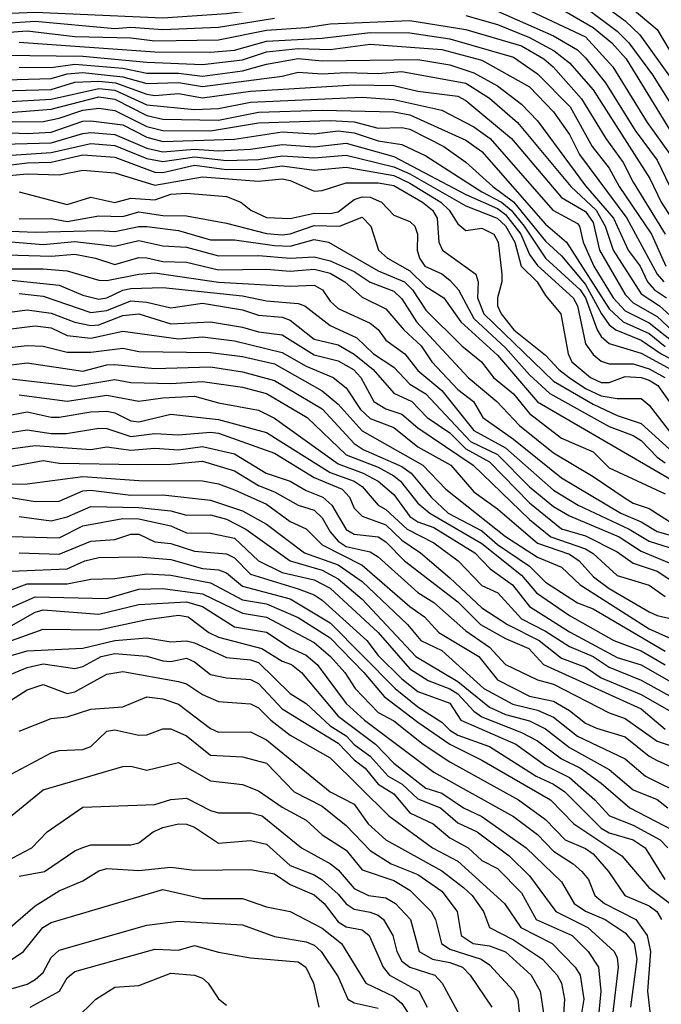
# Model space of a CAD drawing. Header units: metres. Extents: x -51132 to -49532, y -231222 to -229437.
# Tile 579 of 656: x -49889 to -49849, y -230096 to -230034. Entities that reach past the tile are written whole.
import ezdxf

# ---------------------------------------------------------------- set-up
doc = ezdxf.new("R2010")
doc.units = ezdxf.units.M
for name, color, linetype in [('CONTOUR_HALF', 8, 'Continuous'), ('CONTOUR_INDEX', 1, 'Continuous'), ('CONTOUR_INTER', 3, 'Continuous')]:
    doc.layers.add(name, color=color, linetype=linetype)

msp = doc.modelspace()

# ---------------------------------------------------------------- linework, layer by layer
at = {"layer": 'CONTOUR_HALF'}
for points, elevation in [([(-49915.08, -230033.567), (-49911.58, -230032.895), (-49910.58, -230032.543), (-49909.08, -230032.316), (-49904.58, -230031.211), (-49901.58, -230031.019), (-49899.08, -230030.362), (-49898.58, -230030.344), (-49896.08, -230031.328), (-49895.08, -230031.529), (-49890.58, -230031.125), (-49889.08, -230031.221), (-49884.08, -230031.063), (-49875.58, -230030.111), (-49871.08, -230028.813), (-49869.58, -230028.554), (-49868.58, -230028.242), (-49866.58, -230028.094), (-49862.08, -230028.153), (-49858.58, -230028.991), (-49856.08, -230029.868), (-49852.08, -230031.871), (-49849.08, -230034.412), (-49848.29, -230035.759)], 46.5), ([(-49915.58, -230034.713), (-49913.58, -230034.585), (-49912.08, -230034.273), (-49910.08, -230034.083), (-49907.127, -230035.259), (-49906.08, -230035.267), (-49901.58, -230034.416), (-49896.58, -230033.147), (-49894.08, -230032.82), (-49891.08, -230032.146), (-49881.58, -230031.687), (-49878.58, -230031.399), (-49875.58, -230031.023), (-49872.58, -230030.367), (-49870.08, -230030.204), (-49866.08, -230029.69), (-49863.08, -230029.788), (-49861.58, -230029.979), (-49855.58, -230032.028), (-49853.58, -230033.026), (-49851.58, -230034.529), (-49850.845, -230035.259), (-49849.365, -230037.259), (-49846.868, -230041.259)], 47.5), ([(-49917.08, -230039.148), (-49913.58, -230037.918), (-49908.08, -230036.556), (-49906.08, -230036.371), (-49902.08, -230035.456), (-49896.08, -230033.771), (-49894.08, -230033.567), (-49890.58, -230032.875), (-49886.58, -230032.794), (-49879.58, -230032.905), (-49873.08, -230032.301), (-49868.58, -230031.609), (-49865.08, -230031.365), (-49862.58, -230031.522), (-49858.065, -230032.759), (-49853.58, -230034.885), (-49851.848, -230036.759), (-49849.704, -230040.259), (-49848.27, -230042.259)], 48.5), ([(-49920.58, -230042.169), (-49914.08, -230038.978), (-49911.08, -230038.096), (-49909.58, -230037.842), (-49907.58, -230037.293), (-49905.58, -230037.19), (-49902.58, -230036.788), (-49898.58, -230035.548), (-49897.08, -230034.949), (-49893.08, -230034.22), (-49888.08, -230033.89), (-49883.08, -230034.342), (-49882.08, -230034.276), (-49880.08, -230034.411), (-49876.58, -230034.269), (-49873.08, -230033.711)], 49.5), ([(-49861.08, -230033.53), (-49859.08, -230034.101), (-49857.08, -230034.908), (-49855.527, -230035.759), (-49854.58, -230036.497), (-49853.08, -230038.208), (-49849.53, -230043.759), (-49848.828, -230045.259), (-49848.184, -230046.259)], 49.5), ([(-49889.08, -230035.2), (-49880.58, -230035.807), (-49877.08, -230035.847), (-49875.58, -230035.707), (-49873.58, -230035.154), (-49870.08, -230034.961), (-49867.08, -230034.597), (-49864.58, -230034.631), (-49862.08, -230035.011), (-49858.08, -230036.147), (-49856.58, -230037.19), (-49854.535, -230039.259), (-49853.145, -230041.759), (-49852.08, -230043.111), (-49851.452, -230044.259), (-49849.441, -230047.259), (-49848.537, -230049.259)], 50.5), ([(-49889.08, -230036.774), (-49887.08, -230036.804), (-49885.58, -230036.598), (-49882.58, -230036.844), (-49881.08, -230037.158), (-49879.08, -230037.159), (-49877.58, -230037.341), (-49875.08, -230037.003), (-49873.58, -230036.581), (-49871.58, -230036.243), (-49870.08, -230036.386), (-49864.08, -230036.294), (-49862.08, -230036.637), (-49860.58, -230037.125), (-49859.08, -230037.948), (-49857.58, -230039.103), (-49856.58, -230040.155), (-49853.58, -230044.228), (-49851.824, -230046.259), (-49850.891, -230048.259), (-49850.139, -230049.259), (-49849.677, -230050.259), (-49849.244, -230050.759), (-49848.489, -230051.259)], 51.5), ([(-49892.58, -230038.329), (-49887.08, -230038.171), (-49885.58, -230037.712), (-49884.08, -230037.659), (-49883.037, -230037.759), (-49881.08, -230038.478), (-49880.58, -230038.548), (-49879.08, -230038.421), (-49877.58, -230038.711), (-49874.58, -230038.277), (-49868.08, -230037.882), (-49865.58, -230037.93), (-49864.08, -230038.295), (-49861.58, -230038.606), (-49861.08, -230038.87), (-49858.213, -230041.259), (-49855.08, -230044.964), (-49853.58, -230045.838), (-49853.08, -230046.531), (-49852.693, -230048.259), (-49851.08, -230051.043), (-49850.58, -230051.572), (-49849.08, -230052.429), (-49848.08, -230053.364)], 52.5), ([(-49892.08, -230039.802), (-49887.08, -230039.416), (-49884.08, -230038.638), (-49883.08, -230038.792), (-49881.08, -230039.81), (-49880.08, -230040.046), (-49876.58, -230040.111), (-49874.08, -230039.603), (-49870.08, -230039.477), (-49865.58, -230039.59), (-49864.58, -230039.774), (-49861.08, -230041.363), (-49860.08, -230042.076), (-49856.08, -230046.626), (-49854.757, -230047.759), (-49852.08, -230051.947), (-49851.213, -230052.759), (-49849.58, -230053.486), (-49848.58, -230054.31)], 53.5), ([(-49890.08, -230040.878), (-49888.58, -230040.951), (-49887.08, -230040.851), (-49885.08, -230040.175), (-49884.58, -230040.136), (-49882.58, -230040.406), (-49881.08, -230041.166), (-49880.08, -230041.44), (-49875.58, -230041.302), (-49872.58, -230040.833), (-49870.58, -230040.97), (-49869.08, -230040.777), (-49868.08, -230040.894), (-49866.58, -230041.408), (-49865.08, -230041.631), (-49863.58, -230042.351), (-49860.08, -230044.601), (-49858.831, -230045.259), (-49858.226, -230045.759), (-49857.409, -230046.759), (-49856.084, -230048.759), (-49853.91, -230050.759), (-49853.576, -230051.259), (-49852.837, -230053.259), (-49852.58, -230053.689), (-49852.08, -230054.112), (-49850.08, -230054.716), (-49848.191, -230055.759)], 54.5), ([(-49889.58, -230042.292), (-49887.08, -230042.138), (-49884.58, -230041.568), (-49883.08, -230041.7), (-49881.08, -230042.513), (-49880.08, -230042.707), (-49878.08, -230042.395), (-49876.08, -230042.633), (-49874.08, -230042.565), (-49872.58, -230042.341), (-49870.58, -230042.478), (-49868.58, -230042.306), (-49865.58, -230043.029), (-49864.58, -230043.478), (-49861.08, -230045.485), (-49859.101, -230046.259), (-49858.58, -230046.745), (-49858.004, -230047.759), (-49857.61, -230049.259), (-49856.611, -230050.259), (-49856.08, -230051.109), (-49855.115, -230052.259), (-49854.659, -230054.759), (-49854.423, -230055.259), (-49853.25, -230056.259), (-49852.58, -230056.569), (-49852.08, -230056.566), (-49851.08, -230056.18), (-49850.08, -230056.241), (-49849.58, -230056.426), (-49849.042, -230056.759), (-49847.58, -230058.815)], 55.5), ([(-49891.752, -230043.759), (-49888.58, -230043.462), (-49886.58, -230043.53), (-49885.08, -230043.247), (-49883.08, -230043.419), (-49880.58, -230044.176), (-49877.58, -230043.657), (-49874.08, -230043.923), (-49872.58, -230043.792), (-49872.08, -230043.896), (-49870.58, -230044.561), (-49870.08, -230044.524), (-49868.58, -230044.03), (-49866.58, -230044.041), (-49865.58, -230044.195), (-49863.785, -230045.259), (-49863.169, -230045.759), (-49862.867, -230046.259), (-49862.761, -230047.759), (-49862.541, -230048.259), (-49860.456, -230049.759), (-49860.29, -230050.259), (-49860.349, -230051.259), (-49859.948, -230052.259), (-49855.58, -230056.481), (-49853.08, -230057.915), (-49851.58, -230058.637), (-49850.08, -230059.148), (-49848.08, -230060.967)], 56.5), ([(-49889.08, -230046.286), (-49887.08, -230046.283), (-49886.08, -230046.46), (-49884.08, -230046.113), (-49882.58, -230046.153), (-49881.58, -230045.848), (-49880.08, -230046.082), (-49878.58, -230046.097), (-49876.08, -230046.576), (-49873.58, -230047.222), (-49872.58, -230047.293), (-49872.08, -230047.245), (-49870.58, -230046.724), (-49869.002, -230046.759), (-49867.58, -230046.185), (-49867.036, -230046.759), (-49866.545, -230048.259), (-49865.992, -230048.759), (-49864.58, -230049.562), (-49863.58, -230050.532), (-49862.449, -230051.259), (-49861.388, -230052.759), (-49859.08, -230054.85), (-49856.58, -230057.771), (-49846.58, -230063.588)], 57.5), ([(-49890.08, -230047.698), (-49887.58, -230047.899), (-49885.58, -230047.71), (-49883.08, -230048.011), (-49881.58, -230047.662), (-49880.08, -230047.981), (-49878.58, -230048.067), (-49876.58, -230048.616), (-49874.08, -230048.596), (-49872.08, -230048.755), (-49870.58, -230048.686), (-49869.58, -230048.932), (-49868.08, -230049.59), (-49867.08, -230050.265), (-49865.58, -230050.833), (-49865.08, -230051.315), (-49864.157, -230052.759), (-49860.935, -230056.259), (-49859.126, -230057.759), (-49857.703, -230059.259), (-49855.58, -230060.974), (-49853.08, -230062.46), (-49851.08, -230063.825), (-49850.58, -230064.132), (-49849.58, -230064.479), (-49848.08, -230065.428)], 58.5), ([(-49890.58, -230049.436), (-49887.58, -230049.435), (-49886.08, -230049.56), (-49884.08, -230050.134), (-49883.58, -230050.171), (-49881.58, -230049.759), (-49880.58, -230049.679), (-49876.58, -230050.274), (-49872.08, -230050.511), (-49870.58, -230050.451), (-49870.065, -230050.759), (-49869.58, -230051.468), (-49869.08, -230051.918), (-49867.08, -230052.851), (-49866.58, -230053.239), (-49866.08, -230053.909), (-49864.908, -230054.759), (-49864.08, -230055.802), (-49862.58, -230057.075), (-49860.58, -230059.571), (-49858.58, -230060.669), (-49855.58, -230063.321), (-49854.039, -230064.259), (-49850.83, -230065.759), (-49849.58, -230066.528), (-49847.08, -230067.322)], 59.5), ([(-49889.08, -230050.981), (-49887.58, -230051.156), (-49884.58, -230052.173), (-49883.58, -230052.048), (-49882.08, -230051.444), (-49881.08, -230051.528), (-49879.58, -230051.887), (-49877.58, -230051.589), (-49875.08, -230052), (-49874.08, -230052.34), (-49872.58, -230052.458), (-49872.08, -230052.644), (-49870.58, -230053.841), (-49869.08, -230054.197), (-49868.08, -230054.79), (-49866.888, -230055.759), (-49865.58, -230057.241), (-49864.468, -230057.759), (-49863.492, -230058.759), (-49862.08, -230059.716), (-49861.08, -230060.72), (-49859.58, -230061.535), (-49857.08, -230064.113), (-49855.08, -230065.754), (-49853.58, -230066.196), (-49851.58, -230067.199), (-49850.58, -230067.892), (-49849.08, -230068.413), (-49847.08, -230069.724)], 60.5), ([(-49889.58, -230053.204), (-49888.08, -230053.015), (-49887.08, -230053.126), (-49886.08, -230053.607), (-49884.58, -230053.782), (-49882.58, -230053.353), (-49879.08, -230053.822), (-49877.58, -230053.71), (-49875.58, -230053.943), (-49872.58, -230054.684), (-49871.08, -230055.543), (-49869.388, -230056.259), (-49868.58, -230056.901), (-49867.688, -230058.259), (-49867.08, -230058.831), (-49865.58, -230059.395), (-49864.08, -230060.606), (-49862.012, -230061.759), (-49860.58, -230063.431), (-49859.08, -230064.483), (-49856.58, -230066.645), (-49854.58, -230067.33), (-49853.959, -230067.759), (-49853.061, -230068.759), (-49852.08, -230069.493), (-49849.58, -230070.948), (-49849.08, -230071.192), (-49848.08, -230071.424)], 61.5), ([(-49891.08, -230055.64), (-49888.58, -230055.327), (-49885.08, -230055.862), (-49883.58, -230055.449), (-49883.08, -230055.43), (-49880.58, -230055.678), (-49877.08, -230055.572), (-49875.08, -230055.894), (-49873.08, -230056.448), (-49870.08, -230058.219), (-49868.08, -230060.394), (-49867.514, -230060.759), (-49865.08, -230061.828), (-49864.511, -230062.259), (-49863.243, -230063.759), (-49862.176, -230064.759), (-49860.08, -230065.882), (-49859.08, -230066.739), (-49857.08, -230068.091), (-49856.08, -230069.086), (-49854.08, -230070.382), (-49853.079, -230070.759), (-49848.58, -230073.433)], 62.5), ([(-49889.08, -230057.341), (-49886.08, -230057.745), (-49883.58, -230057.361), (-49881.58, -230057.73), (-49880.08, -230057.521), (-49878.08, -230057.433), (-49876.58, -230057.845), (-49874.08, -230058.294), (-49873.08, -230058.807), (-49869.08, -230061.676), (-49867.51, -230062.259), (-49866.577, -230062.759), (-49865.58, -230063.595), (-49864.58, -230064.983), (-49864.08, -230065.302), (-49863.08, -230065.665), (-49860.512, -230067.259), (-49859.539, -230068.259), (-49858.157, -230069.259), (-49857.08, -230070.63), (-49854.58, -230072.205), (-49851.58, -230073.813), (-49850.08, -230074.283), (-49848.08, -230075.43)], 63.5), ([(-49890.58, -230059.849), (-49888.58, -230059.533), (-49887.08, -230059.758), (-49886.116, -230059.759), (-49884.08, -230059.421), (-49883.58, -230059.444), (-49882.08, -230059.96), (-49880.58, -230059.765), (-49879.08, -230059.852), (-49877.08, -230059.68), (-49876.58, -230059.75), (-49873.08, -230060.993), (-49870.58, -230062.52), (-49868.818, -230063.259), (-49868.36, -230063.759), (-49868.08, -230064.448), (-49867.58, -230064.961), (-49866.08, -230065.497), (-49865.08, -230066.453), (-49863.909, -230067.259), (-49862.08, -230068.832), (-49860.08, -230070.694), (-49858.469, -230071.759), (-49856.469, -230072.759), (-49855.08, -230073.873), (-49853.58, -230074.432), (-49852.58, -230075.103), (-49850.08, -230076.148), (-49848.08, -230077.288)], 64.5), ([(-49890.08, -230061.916), (-49887.58, -230061.457), (-49886.58, -230061.618), (-49881.58, -230061.707), (-49879.58, -230061.689), (-49877.58, -230061.493), (-49875.58, -230062.109), (-49874.08, -230063.03), (-49873.08, -230063.434), (-49871.58, -230064.268), (-49870.58, -230064.575), (-49870.08, -230065.048), (-49869.58, -230065.939), (-49869.08, -230066.52), (-49868.58, -230066.858), (-49867.08, -230067.182), (-49866.58, -230067.499), (-49864.08, -230069.743), (-49863.08, -230070.378), (-49861.08, -230072.147), (-49859.58, -230073.176), (-49858.58, -230074.266), (-49856.58, -230075.214), (-49855.58, -230075.487), (-49852.08, -230077.283), (-49851.08, -230077.646), (-49849.08, -230079.079), (-49847.58, -230079.568)], 65.5), ([(-49889.58, -230063.785), (-49888.08, -230064.04), (-49886.58, -230064.008), (-49885.08, -230063.354), (-49884.58, -230063.316), (-49882.08, -230063.64), (-49880.08, -230063.618), (-49877.08, -230063.954), (-49875.08, -230064.62), (-49873.58, -230065.455), (-49871.179, -230067.259), (-49869.08, -230068.01), (-49867.58, -230069.06), (-49864.741, -230071.759), (-49863.893, -230072.759), (-49862.58, -230073.377), (-49859.943, -230075.759), (-49858.134, -230076.759), (-49856.58, -230077.117), (-49855.58, -230077.558), (-49854.08, -230078.766), (-49851.08, -230080.185), (-49849.803, -230081.259), (-49844.793, -230083.759)], 66.5), ([(-49889.58, -230066.224), (-49886.58, -230066.304), (-49885.08, -230065.562), (-49882.58, -230065.091), (-49881.58, -230065.117), (-49879.58, -230065.551), (-49878.58, -230066.001), (-49877.08, -230066.017), (-49875.58, -230066.323), (-49874.074, -230067.759), (-49872.58, -230068.489), (-49870.58, -230068.952), (-49869.58, -230069.473), (-49866.564, -230072.259), (-49864.58, -230074.531), (-49863.433, -230075.259), (-49862.08, -230075.777), (-49861.58, -230076.111), (-49860.58, -230077.195), (-49860.08, -230077.547), (-49857.58, -230078.536), (-49856.58, -230079.059), (-49855.08, -230080.177), (-49853.891, -230080.759), (-49852.58, -230081.706), (-49850.783, -230083.259), (-49847.58, -230084.931)], 67.5), ([(-49890.08, -230068.425), (-49886.08, -230068.263), (-49884.956, -230067.759), (-49884.08, -230067.54), (-49881.58, -230067.5), (-49879.58, -230067.664), (-49877.58, -230068.235), (-49876.58, -230068.325), (-49876.08, -230068.51), (-49875.08, -230069.336), (-49872.08, -230070.139), (-49869.58, -230071.655), (-49865.509, -230075.759), (-49864.08, -230076.918), (-49862.58, -230077.884), (-49862.08, -230078.377), (-49861.58, -230078.698), (-49859.58, -230079.4), (-49856.655, -230081.259), (-49855.58, -230081.771), (-49854.866, -230082.259), (-49852.58, -230084.524), (-49852.08, -230084.827), (-49850.58, -230085.266), (-49849.825, -230085.759), (-49848.605, -230087.759)], 68.5), ([(-49890.58, -230071.113), (-49888.08, -230070.004), (-49883.58, -230070.129), (-49881.58, -230069.532), (-49880.08, -230069.488), (-49877.58, -230069.823), (-49875.08, -230071.044), (-49873.58, -230071.294), (-49870.58, -230072.877), (-49869.563, -230073.759), (-49868.656, -230074.759), (-49868.018, -230075.759), (-49866.58, -230077.262), (-49865.58, -230077.787), (-49863.747, -230079.259), (-49862.08, -230080.367), (-49857.77, -230082.759), (-49856.08, -230083.985), (-49854.84, -230085.259), (-49853.58, -230085.798), (-49853.08, -230086.144), (-49852.12, -230087.259), (-49851.094, -230088.759), (-49849.58, -230089.397), (-49849.101, -230089.759), (-49848.812, -230090.259)], 69.5), ([(-49891.08, -230073.308), (-49887.58, -230072.052), (-49884.08, -230072.091), (-49881.08, -230071.428), (-49879.08, -230071.165), (-49878.487, -230071.259), (-49877.198, -230072.259), (-49876.58, -230072.553), (-49873.86, -230073.259), (-49872.58, -230074.054), (-49872.007, -230074.259), (-49871.385, -230074.759), (-49869.08, -230077.499), (-49866.728, -230079.259), (-49865.58, -230080.46), (-49863.58, -230082.019), (-49862.58, -230082.333), (-49861.227, -230083.259), (-49860.08, -230083.796), (-49857.295, -230085.759), (-49855.08, -230087.9), (-49854.286, -230089.259), (-49853.58, -230089.735), (-49852.34, -230090.259), (-49851.08, -230091.094), (-49850.509, -230091.759), (-49850.352, -230092.759), (-49850.756, -230095.759)], 70.5), ([(-49889.58, -230074.875), (-49888.58, -230074.454), (-49887.58, -230074.224), (-49885.58, -230074.517), (-49885.08, -230074.376), (-49883.939, -230073.759), (-49883.08, -230073.574), (-49881.08, -230073.743), (-49880.08, -230074.037), (-49879.58, -230074.066), (-49878.58, -230073.871), (-49878.08, -230074.085), (-49877.08, -230074.882), (-49876.08, -230075.088), (-49874.58, -230075.191), (-49874.08, -230075.452), (-49872.58, -230077.04), (-49869.08, -230079.195), (-49868.08, -230080.232), (-49867.395, -230080.759), (-49866.58, -230081.761), (-49865.58, -230082.371), (-49864.58, -230083.578), (-49863.126, -230084.259), (-49862.08, -230085.143), (-49860.919, -230085.759), (-49860.08, -230086.565), (-49859.08, -230087.071), (-49857.58, -230088.581), (-49856.66, -230090.259), (-49854.409, -230091.259), (-49853.397, -230092.259), (-49852.758, -230093.259), (-49852.615, -230094.759), (-49852.801, -230096.759)], 71.5), ([(-49889.08, -230078.44), (-49887.08, -230077.653), (-49886.08, -230077.541), (-49884.58, -230077.067), (-49882.58, -230076.914), (-49881.08, -230076.286), (-49880.08, -230076.412), (-49879.08, -230076.739), (-49877.08, -230078.285), (-49876.58, -230078.514), (-49874.58, -230078.494), (-49873.58, -230078.98), (-49869.573, -230082.259), (-49868.08, -230083.03), (-49867.193, -230084.259), (-49866.08, -230085.267), (-49862.58, -230087.203), (-49861.224, -230088.259), (-49860.681, -230088.759), (-49859.971, -230089.759), (-49859.59, -230090.759), (-49858.08, -230091.532), (-49856.276, -230092.759), (-49855.353, -230093.759), (-49855.065, -230094.259), (-49854.895, -230095.259), (-49855.118, -230098.759)], 72.5), ([(-49890.08, -230084.182), (-49887.58, -230082.115), (-49882.58, -230080.661), (-49882.08, -230080.642), (-49881.08, -230080.883), (-49879.08, -230080.415), (-49877.08, -230081.569), (-49875.08, -230081.781), (-49874.08, -230082.185), (-49872.58, -230083.203), (-49871.08, -230084.029), (-49870.08, -230084.958), (-49868.58, -230085.911), (-49867.58, -230087.151), (-49865.58, -230087.823), (-49864.58, -230088.41), (-49863.249, -230089.759), (-49862.972, -230090.259), (-49862.591, -230091.759), (-49862.08, -230092.121), (-49860.113, -230092.759), (-49859.58, -230093.109), (-49858.08, -230094.732), (-49857.803, -230095.259), (-49857.704, -230096.259)], 73.5), ([(-49889.08, -230087.537), (-49887.494, -230087.259), (-49885.58, -230085.96), (-49885.08, -230085.743), (-49884.58, -230085.58), (-49882.08, -230085.579), (-49881.58, -230085.453), (-49880.674, -230084.759), (-49880.08, -230084.49), (-49879.08, -230084.268), (-49878.58, -230084.272), (-49878.08, -230084.474), (-49876.58, -230085.469), (-49874.58, -230085.295), (-49873.58, -230085.543), (-49872.08, -230086.879), (-49870.58, -230087.459), (-49870.08, -230087.778), (-49869.08, -230088.669), (-49868.58, -230089.285), (-49868.08, -230089.611), (-49867.08, -230089.802), (-49866.58, -230089.982), (-49866.241, -230090.259), (-49865.656, -230091.259), (-49865.404, -230092.259), (-49865.08, -230092.883), (-49864.58, -230093.255), (-49863.015, -230093.759), (-49862.547, -230094.259), (-49861.204, -230096.759)], 74.5), ([(-49894.08, -230096.258), (-49892.08, -230094.186), (-49890.279, -230093.259), (-49888.808, -230092.259), (-49887.596, -230090.759), (-49887.08, -230090.445), (-49880.08, -230088.377), (-49877.58, -230088.933), (-49875.08, -230088.937), (-49873.58, -230089.467), (-49872.08, -230089.767), (-49870.08, -230090.813), (-49868.863, -230091.759), (-49867.335, -230094.259), (-49865.58, -230095.098), (-49865.08, -230095.539), (-49864.611, -230096.259)], 75.5), ([(-49888.391, -230095.759), (-49886.558, -230094.759), (-49886.08, -230093.923), (-49885.58, -230093.532), (-49880.58, -230092.119), (-49879.08, -230092.188), (-49878.08, -230091.884), (-49876.58, -230092.315), (-49874.58, -230092.659), (-49871.58, -230092.909), (-49871.105, -230093.259), (-49870.634, -230094.259), (-49870.289, -230095.759)], 76.5)]:
    msp.add_lwpolyline(points, dxfattribs=dict(at, elevation=elevation))
at = {"layer": 'CONTOUR_INDEX'}
for points, elevation in [([(-49893.08, -230034.841), (-49888.58, -230034.49), (-49885.58, -230034.86), (-49882.08, -230034.935), (-49880.58, -230035.116), (-49876.58, -230035.072), (-49873.58, -230034.464), (-49871.08, -230034.291), (-49869.58, -230034.051), (-49864.58, -230033.84), (-49861.08, -230034.414), (-49857.58, -230035.445), (-49856.192, -230036.259), (-49855.604, -230036.759), (-49853.818, -230038.759), (-49852.294, -230041.259), (-49851.199, -230042.759), (-49850.58, -230043.99), (-49848.58, -230047.257)], 50), ([(-49890.08, -230041.614), (-49887.08, -230041.536), (-49885.08, -230040.933), (-49884.58, -230040.888), (-49883.08, -230041.005), (-49881.08, -230041.855), (-49880.08, -230042.091), (-49878.08, -230041.915), (-49876.58, -230042.022), (-49874.58, -230041.917), (-49872.58, -230041.629), (-49870.58, -230041.788), (-49868.58, -230041.545), (-49865.58, -230042.384), (-49861.064, -230044.759), (-49859.08, -230045.647), (-49858.58, -230046.029), (-49857.632, -230047.259), (-49857.08, -230048.537), (-49856.58, -230049.231), (-49854.335, -230051.259), (-49854.08, -230051.759), (-49853.58, -230054.143), (-49853.08, -230054.809), (-49852.58, -230055.229), (-49852.08, -230055.398), (-49850.58, -230055.399), (-49849.58, -230055.705), (-49848.589, -230056.259)], 55), ([(-49889.58, -230050.149), (-49886.58, -230050.468), (-49885.08, -230051.079), (-49884.08, -230051.329), (-49883.58, -230051.256), (-49882.58, -230050.769), (-49882.08, -230050.658), (-49880.08, -230050.597), (-49875.08, -230051.135), (-49873.58, -230051.44), (-49871.58, -230051.606), (-49871.17, -230051.759), (-49869.58, -230052.979), (-49867.906, -230053.759), (-49866.869, -230054.759), (-49865.58, -230055.608), (-49864.58, -230056.661), (-49863.58, -230057.276), (-49860.775, -230060.259), (-49859.08, -230061.075), (-49857.08, -230063.112), (-49855.58, -230064.347), (-49854.58, -230064.93), (-49851.461, -230066.259), (-49850.08, -230067.152), (-49848.08, -230067.988)], 60), ([(-49890.58, -230060.848), (-49888.08, -230060.524), (-49884.58, -230060.766), (-49883.58, -230060.596), (-49882.08, -230060.809), (-49880.58, -230060.681), (-49879.08, -230060.79), (-49877.58, -230060.59), (-49875.58, -230061.035), (-49873.601, -230062.259), (-49872.08, -230062.763), (-49871.08, -230063.348), (-49870.03, -230063.759), (-49869.479, -230064.259), (-49868.58, -230065.783), (-49868.08, -230066.086), (-49866.58, -230066.248), (-49866.08, -230066.571), (-49864.928, -230067.759), (-49861.58, -230070.318), (-49860.149, -230071.759), (-49858.58, -230072.628), (-49857.117, -230073.259), (-49856.198, -230074.259), (-49850.08, -230077.05), (-49848.58, -230078.324)], 65), ([(-49889.58, -230071.84), (-49888.08, -230070.968), (-49887.58, -230070.838), (-49884.08, -230071.104), (-49881.58, -230070.501), (-49878.58, -230070.331), (-49877.58, -230070.626), (-49875.58, -230071.9), (-49873.58, -230072.239), (-49872.08, -230073.206), (-49871.08, -230073.668), (-49870.397, -230074.259), (-49868.58, -230076.712), (-49867.429, -230077.759), (-49863.08, -230081.009), (-49858.08, -230083.795), (-49856.58, -230084.925), (-49855.58, -230085.975), (-49854.345, -230086.759), (-49853.795, -230087.259), (-49853.386, -230087.759), (-49852.986, -230088.759), (-49852.382, -230089.259), (-49850.422, -230090.259), (-49849.707, -230091.259), (-49849.499, -230092.259), (-49849.678, -230094.759), (-49849.463, -230096.759)], 70), ([(-49890.08, -230091.145), (-49888.08, -230089.405), (-49886.58, -230088.46), (-49885.08, -230087.838), (-49884.08, -230087.217), (-49883.58, -230087.064), (-49881.58, -230087.177), (-49879.58, -230086.982), (-49878.08, -230087.174), (-49874.58, -230087.114), (-49873.08, -230087.4), (-49872.08, -230088.068), (-49870.58, -230088.706), (-49869.965, -230089.259), (-49869.08, -230090.398), (-49868.58, -230090.714), (-49867.58, -230090.909), (-49867.135, -230091.259), (-49866.248, -230093.259), (-49865.868, -230093.759), (-49864.01, -230094.759), (-49863.508, -230095.759)], 75)]:
    msp.add_lwpolyline(points, dxfattribs=dict(at, elevation=elevation))
at = {"layer": 'CONTOUR_INTER'}
for points, elevation in [([(-49914.58, -230036.466), (-49913.58, -230036.474), (-49911.58, -230036.807), (-49908.08, -230036.079), (-49906.08, -230035.92), (-49901.08, -230034.776), (-49896.58, -230033.52), (-49894.08, -230033.198), (-49891.08, -230032.52), (-49879.58, -230032.119), (-49866.08, -230030.491), (-49862.58, -230030.697), (-49855.717, -230032.759), (-49853.08, -230034.296), (-49851.909, -230035.259), (-49851.027, -230036.259), (-49847.349, -230042.259)], 48), ([(-49920.039, -230041.259), (-49914.08, -230038.579), (-49908.08, -230036.966), (-49906.08, -230036.775), (-49902.58, -230036.103), (-49898.58, -230034.982), (-49897.08, -230034.43), (-49895.58, -230034.112), (-49891.08, -230033.458), (-49888.08, -230033.33), (-49880.08, -230033.686), (-49876.08, -230033.42), (-49868.58, -230032.465), (-49865.58, -230032.284), (-49862.08, -230032.514), (-49859.08, -230033.264), (-49855.58, -230034.809), (-49854.08, -230035.683), (-49853.58, -230036.196), (-49852.321, -230037.759), (-49850.465, -230040.759), (-49849.08, -230042.615), (-49848.278, -230044.259)], 49), ([(-49853.08, -230032.39), (-49851.08, -230033.873), (-49850.157, -230034.759), (-49846.925, -230039.259)], 47), ([(-49890.08, -230036.018), (-49885.08, -230036.085), (-49881.08, -230036.466), (-49877.58, -230036.621), (-49875.08, -230036.324), (-49873.58, -230035.824), (-49871.58, -230035.6), (-49869.58, -230035.661), (-49867.08, -230035.33), (-49862.58, -230035.665), (-49860.08, -230036.331), (-49857.08, -230038.014), (-49855.58, -230039.589), (-49854.58, -230041.014), (-49853.943, -230042.259), (-49850.971, -230046.259), (-49849.069, -230049.759), (-49848.653, -230050.259)], 51), ([(-49892.08, -230037.626), (-49887.08, -230037.49), (-49886.08, -230037.196), (-49885.08, -230037.12), (-49882.58, -230037.376), (-49881.08, -230037.811), (-49879.08, -230037.751), (-49877.58, -230038.001), (-49872.58, -230037.339), (-49871.58, -230037.085), (-49870.08, -230037.206), (-49868.58, -230037.107), (-49866.58, -230037.185), (-49865.08, -230037.042), (-49861.08, -230037.792), (-49859.58, -230038.731), (-49857.839, -230040.259), (-49854.497, -230044.259), (-49852.894, -230045.759), (-49852.333, -230046.759), (-49851.832, -230048.259), (-49850.08, -230050.997), (-49848.93, -230051.759), (-49847.58, -230052.983)], 52), ([(-49892.58, -230039.098), (-49887.08, -230038.795), (-49884.08, -230038.112), (-49883.08, -230038.225), (-49881.08, -230039.133), (-49878.08, -230039.434), (-49876.58, -230039.374), (-49874.58, -230038.975), (-49867.58, -230038.67), (-49865.58, -230038.798), (-49862.58, -230039.468), (-49860.58, -230040.521), (-49859.544, -230041.259), (-49855.623, -230045.759), (-49854.08, -230046.593), (-49853.945, -230046.759), (-49853.726, -230047.759), (-49853.04, -230049.259), (-49851.826, -230051.259), (-49851.08, -230052.073), (-49849.58, -230052.815), (-49848.08, -230054.009)], 53), ([(-49890.08, -230040.2), (-49887.58, -230040.181), (-49886.58, -230039.983), (-49885.08, -230039.468), (-49884.08, -230039.345), (-49883.08, -230039.502), (-49881.08, -230040.494), (-49880.08, -230040.75), (-49877.08, -230040.78), (-49874.08, -230040.266), (-49869.58, -230040.121), (-49868.08, -230040.21), (-49866.58, -230040.602), (-49865.08, -230040.56), (-49864.58, -230040.675), (-49862.457, -230041.759), (-49861.08, -230042.735), (-49859.38, -230044.259), (-49858.08, -230045.226), (-49856.08, -230047.688), (-49855.08, -230048.62), (-49853.58, -230050.411), (-49852.572, -230052.259), (-49852.08, -230052.937), (-49851.674, -230053.259), (-49850.08, -230053.91), (-49848.833, -230054.759), (-49847.58, -230055.417)], 54), ([(-49892.58, -230043.275), (-49888.58, -230042.79), (-49887.08, -230042.744), (-49885.08, -230042.283), (-49883.08, -230042.416), (-49880.58, -230043.36), (-49880.08, -230043.39), (-49878.08, -230042.938), (-49876.08, -230043.207), (-49874.08, -230043.179), (-49872.58, -230042.963), (-49870.58, -230043.241), (-49868.58, -230043.048), (-49865.58, -230043.583), (-49864.58, -230044.059), (-49862.65, -230045.259), (-49862.124, -230045.759), (-49861.58, -230046.619), (-49861.08, -230047.02), (-49860.08, -230046.874), (-49859.322, -230047.259), (-49859.042, -230047.759), (-49858.816, -230049.759), (-49858.806, -230050.259), (-49859.09, -230051.259), (-49859.095, -230051.759), (-49858.867, -230052.259), (-49858.068, -230053.259), (-49856.08, -230054.854), (-49855.249, -230055.759), (-49854.6, -230056.259), (-49853.58, -230056.932), (-49852.58, -230057.4), (-49851.58, -230057.574), (-49850.08, -230057.577), (-49849.58, -230057.978), (-49848.08, -230059.929)], 56), ([(-49889.08, -230044.608), (-49886.08, -230045.398), (-49884.58, -230044.941), (-49883.08, -230045.276), (-49882.08, -230045.005), (-49880.58, -230045.107), (-49879.58, -230044.752), (-49878.58, -230044.676), (-49876.08, -230044.904), (-49875.179, -230045.259), (-49874.555, -230045.759), (-49873.58, -230046.222), (-49872.08, -230046.27), (-49870.58, -230045.936), (-49869.58, -230045.971), (-49869.08, -230045.85), (-49868.08, -230045.078), (-49867.58, -230044.919), (-49867.08, -230044.942), (-49866.363, -230045.259), (-49865.58, -230046.06), (-49864.58, -230046.457), (-49864.269, -230046.759), (-49864.112, -230047.259), (-49864.119, -230048.259), (-49863.987, -230048.759), (-49863.651, -230049.259), (-49862.58, -230049.751), (-49862.08, -230050.134), (-49861.525, -230050.759), (-49860.58, -230052.55), (-49858.58, -230054.388), (-49857.08, -230056.094), (-49855.809, -230057.259), (-49852.08, -230059.319), (-49850.58, -230059.891), (-49850.08, -230060.207), (-49849.081, -230061.259), (-49848.58, -230061.61)], 57), ([(-49890.58, -230047.022), (-49888.08, -230047.131), (-49884.08, -230047.019), (-49883.08, -230047.097), (-49881.58, -230046.767), (-49881.08, -230046.775), (-49879.08, -230047.018), (-49877.08, -230047.609), (-49875.58, -230047.614), (-49873.08, -230047.975), (-49872.08, -230048.002), (-49870.58, -230047.598), (-49869.675, -230047.759), (-49866.58, -230049.553), (-49864.916, -230050.259), (-49864.418, -230050.759), (-49863.58, -230052.024), (-49861.323, -230054.259), (-49860.083, -230055.259), (-49859.349, -230056.259), (-49858.08, -230057.273), (-49857.08, -230058.515), (-49855.08, -230060.054), (-49853.08, -230060.924), (-49852.08, -230061.924), (-49848.58, -230063.544)], 58), ([(-49890.58, -230048.537), (-49887.08, -230048.646), (-49885.58, -230048.507), (-49884.29, -230048.759), (-49883.08, -230049.168), (-49881.58, -230048.72), (-49881.08, -230048.745), (-49880.08, -230048.966), (-49878.58, -230049.021), (-49876.58, -230049.491), (-49873.58, -230049.447), (-49872.08, -230049.57), (-49870.58, -230049.464), (-49869.58, -230049.712), (-49868.666, -230050.259), (-49867.58, -230051.207), (-49866.08, -230051.933), (-49864.955, -230053.259), (-49863.864, -230054.259), (-49863.199, -230055.259), (-49861.58, -230057.013), (-49860.596, -230057.759), (-49859.999, -230058.759), (-49858.08, -230060.121), (-49855.08, -230062.538), (-49851.35, -230064.759), (-49850.08, -230065.3), (-49849.08, -230065.91), (-49847.08, -230066.483)], 59), ([(-49891.08, -230052.34), (-49888.58, -230052.007), (-49887.08, -230052.209), (-49885.58, -230052.786), (-49884.58, -230052.995), (-49884.08, -230052.945), (-49882.58, -230052.354), (-49881.58, -230052.257), (-49879.58, -230052.877), (-49877.08, -230052.768), (-49875.08, -230053.085), (-49874.08, -230053.392), (-49872.58, -230053.57), (-49870.58, -230054.823), (-49869.08, -230055.209), (-49868.123, -230055.759), (-49867.659, -230056.259), (-49866.832, -230057.759), (-49866.08, -230058.224), (-49865.08, -230058.553), (-49864.08, -230059.411), (-49860.618, -230061.759), (-49857.08, -230065.163), (-49855.752, -230066.259), (-49853.58, -230067.004), (-49853.08, -230067.301), (-49851.58, -230068.675), (-49849.58, -230069.286), (-49848.58, -230070.003)], 61), ([(-49890.08, -230054.407), (-49888.58, -230054.238), (-49887.58, -230054.292), (-49886.08, -230054.656), (-49884.58, -230054.668), (-49882.58, -230054.419), (-49881.58, -230054.612), (-49877.08, -230054.683), (-49875.08, -230054.938), (-49873.08, -230055.389), (-49870.08, -230057.087), (-49869.08, -230057.921), (-49867.58, -230059.603), (-49863.764, -230061.759), (-49862.335, -230063.259), (-49858.58, -230066.221), (-49856.58, -230067.519), (-49855.08, -230068.155), (-49853.9, -230069.259), (-49849.58, -230072.026), (-49847.58, -230072.917)], 62), ([(-49889.58, -230056.326), (-49885.58, -230056.795), (-49883.08, -230056.383), (-49882.08, -230056.571), (-49879.58, -230056.626), (-49877.58, -230056.506), (-49875.08, -230056.857), (-49873.58, -230057.261), (-49871.026, -230058.759), (-49868.58, -230061.104), (-49866.58, -230061.882), (-49865.58, -230062.419), (-49865.173, -230062.759), (-49864.08, -230064.137), (-49863.336, -230064.759), (-49860.08, -230066.677), (-49857.58, -230068.653), (-49856.652, -230069.759), (-49854.58, -230071.182), (-49851.802, -230072.759), (-49850.08, -230073.413), (-49848.58, -230074.285)], 63), ([(-49892.08, -230059.065), (-49888.58, -230058.415), (-49887.08, -230058.749), (-49886.58, -230058.749), (-49884.58, -230058.396), (-49883.58, -230058.37), (-49883.08, -230058.469), (-49882.08, -230058.973), (-49881.58, -230059.042), (-49879.58, -230058.55), (-49876.58, -230058.88), (-49873.58, -230059.709), (-49869.58, -230062.215), (-49868.066, -230062.759), (-49867.58, -230063.089), (-49866.58, -230064.257), (-49866.08, -230064.543), (-49864.762, -230065.759), (-49863.08, -230066.624), (-49861.549, -230067.759), (-49860.08, -230069.302), (-49859.058, -230069.759), (-49857.58, -230071.402), (-49856.08, -230072.169), (-49854.58, -230073.129), (-49853.08, -230073.761), (-49852.08, -230074.434), (-49850.08, -230075.253), (-49848.08, -230076.358)], 64), ([(-49891.58, -230062.983), (-49888.58, -230062.918), (-49885.08, -230062.466), (-49881.58, -230062.707), (-49877.58, -230062.726), (-49876.58, -230062.926), (-49875.58, -230063.302), (-49873.58, -230064.208), (-49872.08, -230065.297), (-49871.08, -230065.74), (-49870.085, -230066.759), (-49867.58, -230068.022), (-49864.58, -230070.62), (-49863.672, -230071.259), (-49862.762, -230072.259), (-49860.252, -230073.759), (-49859.08, -230075.222), (-49857.08, -230076.257), (-49855.58, -230076.57), (-49854.58, -230077.137), (-49853.58, -230077.936), (-49852.89, -230078.259), (-49851.08, -230078.807), (-49849.58, -230080.022), (-49849.08, -230080.285), (-49847.08, -230081.19)], 66), ([(-49889.08, -230064.983), (-49887.08, -230065.253), (-49886.08, -230064.999), (-49884.58, -230064.34), (-49881.58, -230064.407), (-49879.58, -230064.62), (-49878.58, -230064.894), (-49877.08, -230064.867), (-49876.08, -230065.142), (-49874.86, -230065.759), (-49872.08, -230067.747), (-49870.08, -230068.349), (-49869.08, -230068.886), (-49867.58, -230070.159), (-49864.199, -230073.759), (-49861.58, -230075.323), (-49859.58, -230076.943), (-49858.58, -230077.388), (-49857.08, -230077.804), (-49856.08, -230078.303), (-49854.58, -230079.464), (-49852.08, -230080.856), (-49850.58, -230082.12), (-49849.08, -230082.73), (-49848.409, -230083.259)], 67), ([(-49889.08, -230067.246), (-49886.58, -230067.33), (-49884.58, -230066.517), (-49883.08, -230066.416), (-49882.08, -230066.077), (-49881.58, -230066.092), (-49880.58, -230066.556), (-49879.58, -230066.666), (-49878.08, -230067.152), (-49876.08, -230067.316), (-49875.58, -230067.565), (-49874.58, -230068.587), (-49871.58, -230069.51), (-49870.58, -230069.889), (-49870.08, -230070.219), (-49867.284, -230072.759), (-49866.58, -230073.689), (-49865.08, -230075.153), (-49864.08, -230075.945), (-49862.08, -230076.683), (-49861.382, -230077.759), (-49857.945, -230079.259), (-49856.08, -230080.598), (-49854.58, -230081.345), (-49852.98, -230082.759), (-49852.06, -230083.759), (-49850.58, -230084.344), (-49848.898, -230085.259), (-49848.404, -230085.759)], 68), ([(-49889.58, -230069.58), (-49888.58, -230069.2), (-49886.08, -230069.196), (-49884.58, -230068.913), (-49883.08, -230068.874), (-49881.08, -230068.58), (-49879.58, -230068.645), (-49877.08, -230069.144), (-49875.08, -230070.211), (-49873.58, -230070.454), (-49871.58, -230071.302), (-49869.58, -230072.59), (-49867.468, -230074.759), (-49866.193, -230076.259), (-49864.08, -230077.888), (-49862.08, -230079.264), (-49860.062, -230080.259), (-49855.759, -230082.759), (-49854.304, -230084.259), (-49851.295, -230086.259), (-49849.594, -230088.259), (-49848.255, -230089.259)], 69), ([(-49889.58, -230073.693), (-49888.58, -230073.413), (-49885.08, -230073.23), (-49883.08, -230072.746), (-49881.08, -230072.577), (-49879.58, -230072.833), (-49878.58, -230072.78), (-49878.08, -230072.892), (-49876.08, -230073.811), (-49874.58, -230073.976), (-49874.08, -230074.143), (-49872.08, -230076.082), (-49871.08, -230076.701), (-49869.58, -230078.111), (-49868.58, -230078.737), (-49868.08, -230079.283), (-49867.08, -230080.014), (-49865.952, -230081.259), (-49865.068, -230081.759), (-49864.08, -230082.699), (-49862.661, -230083.259), (-49861.58, -230084.196), (-49860.353, -230084.759), (-49858.353, -230086.259), (-49857.08, -230087.522), (-49855.424, -230089.759), (-49853.42, -230090.759), (-49851.78, -230092.259), (-49851.58, -230092.675), (-49851.517, -230093.259), (-49851.867, -230096.259)], 71), ([(-49891.08, -230077.446), (-49888.58, -230075.86), (-49887.58, -230075.525), (-49886.08, -230076.078), (-49885.58, -230075.969), (-49883.58, -230074.858), (-49882.58, -230074.701), (-49879.08, -230075.319), (-49878.58, -230075.472), (-49877.58, -230076.139), (-49876.58, -230076.582), (-49874.58, -230076.736), (-49874.08, -230076.979), (-49873.298, -230077.759), (-49872.08, -230078.684), (-49869.58, -230080.119), (-49865.896, -230083.759), (-49863.153, -230085.759), (-49861.58, -230086.601), (-49858.654, -230089.259), (-49857.616, -230090.759), (-49855.67, -230091.759), (-49854.226, -230093.259), (-49853.897, -230093.759), (-49853.681, -230095.259), (-49853.842, -230096.259)], 72), ([(-49889.58, -230081.144), (-49887.08, -230079.799), (-49886.58, -230079.666), (-49885.08, -230079.59), (-49884.58, -230079.405), (-49883.58, -230078.438), (-49883.08, -230078.359), (-49881.58, -230078.699), (-49881.08, -230078.665), (-49880.08, -230078.289), (-49879.58, -230078.294), (-49878.58, -230078.737), (-49877.08, -230079.951), (-49875.08, -230080.054), (-49873.58, -230080.458), (-49871.833, -230082.259), (-49870.08, -230083.155), (-49868.58, -230084.357), (-49867.08, -230085.939), (-49865.757, -230086.759), (-49864.08, -230087.439), (-49862.58, -230088.476), (-49861.611, -230089.759), (-49861.374, -230091.259), (-49860.609, -230091.759), (-49859.58, -230091.908), (-49858.58, -230092.287), (-49856.973, -230093.759), (-49856.42, -230094.759), (-49856.187, -230096.259)], 73), ([(-49891.08, -230087.222), (-49888.282, -230085.759), (-49887.331, -230084.759), (-49885.08, -230083.213), (-49880.58, -230083.051), (-49879.58, -230082.74), (-49878.58, -230082.639), (-49877.08, -230083.425), (-49876.58, -230083.569), (-49874.58, -230083.578), (-49873.848, -230083.759), (-49871.381, -230085.759), (-49869.56, -230086.759), (-49869.08, -230087.141), (-49868.08, -230088.314), (-49867.168, -230088.759), (-49866.08, -230088.891), (-49865.486, -230089.259), (-49864.543, -230090.259), (-49863.993, -230092.259), (-49863.157, -230092.759), (-49862.08, -230092.96), (-49861.285, -230093.259), (-49860.808, -230093.759), (-49859.444, -230095.759)], 74), ([(-49893.067, -230096.759), (-49891.08, -230095.203), (-49890.08, -230094.758), (-49888.58, -230094.311), (-49888.08, -230094.017), (-49887.58, -230093.581), (-49887.08, -230092.638), (-49886.58, -230092.179), (-49881.08, -230090.613), (-49879.08, -230090.362), (-49875.08, -230090.599), (-49873.08, -230091.329), (-49871.08, -230091.655), (-49870.58, -230091.879), (-49870.142, -230092.259), (-49869.08, -230093.854), (-49868.482, -230095.259), (-49868.08, -230095.484), (-49866.58, -230095.828)], 76), ([(-49885.58, -230096.549), (-49884.273, -230095.259), (-49883.08, -230094.498), (-49881.58, -230094.408), (-49879.58, -230093.623), (-49878.08, -230093.746), (-49877.58, -230093.94), (-49877.224, -230094.259), (-49876.58, -230095.247), (-49876.08, -230095.646)], 77)]:
    msp.add_lwpolyline(points, dxfattribs=dict(at, elevation=elevation))

doc.saveas('drawing.dxf')
